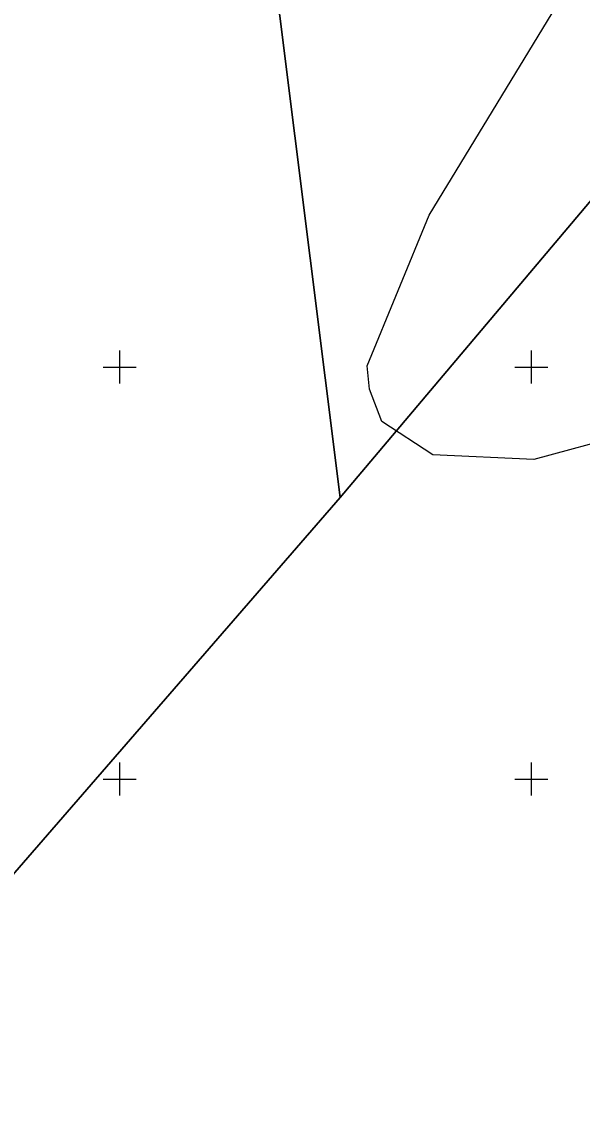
# Model space of a CAD drawing. Extents: x 597961 to 601397, y 6602961 to 6613501.
# Drawn here: x 599688.1 to 599756.2, y 6606760.8 to 6606891.9 of the extents above; entities that cross this region are included whole.
import ezdxf

# ---------------------------------------------------------------- set-up
doc = ezdxf.new("R2010")
doc.units = 0
for name, color, linetype in [('PIIR', 7, 'Continuous'), ('Tee Muu tee Pinnas', 7, 'Continuous'), ('VORK', 7, 'Continuous')]:
    doc.layers.add(name, color=color, linetype=linetype)

msp = doc.modelspace()

# ---------------------------------------------------------------- linework, layer by layer
at = {"layer": 'PIIR'}
for points in [[(599485.27, 6606634.09), (599475.93, 6606629.37), (599356.85, 6606570.31), (599355.95, 6606572.97), (599670.67, 6606944.13), (599706.68, 6606994.63), (599726.81, 6606834.15), (599649.84, 6606745.59), (599610.11, 6606688.82), (599600.27, 6606689.54), (599496.13, 6606639.31), (599491.55, 6606637.1)], [(599726.81, 6606834.15), (599799.87, 6606920.71), (599839.96, 6606880.5), (599847.15, 6606868.37), (599814.35, 6606831.84), (599823.01, 6606815.73), (599827.28, 6606810.61), (599838.06, 6606799.4), (599843.77, 6606794.43), (599851.5, 6606789.93), (599859.74, 6606787.33), (599868, 6606787.1), (599884.74, 6606787.88), (599893.5, 6606791.32), (599902.79, 6606770.47), (599908.39, 6606757.2), (599910.08, 6606733.19), (599905.97, 6606696.72), (599792.51, 6606693.74), (599683.48, 6606690.63), (599610.11, 6606688.82), (599649.84, 6606745.59)]]:
    msp.add_lwpolyline(points, close=True, dxfattribs=at)
msp.add_lwpolyline([(599799.87, 6606920.71), (599726.81, 6606834.15), (599706.68, 6606994.63), (599782.71, 6606941.43)], dxfattribs=at)
at = {"layer": 'Tee Muu tee Pinnas'}
msp.add_lwpolyline([(599791.16, 6606838.99), (599784.68, 6606841.54), (599781.81, 6606842.12), (599774.65, 6606843.58), (599761.36, 6606841.78), (599750.31, 6606838.77), (599738.06, 6606839.33), (599731.86, 6606843.41), (599730.34, 6606847.31), (599730.05, 6606850.14), (599737.61, 6606868.42), (599764.06, 6606911.91), (599781.38, 6606939.49)], dxfattribs=at)
at = {"layer": 'VORK'}
for p, q in [((599700, 6606852), (599700, 6606848)), ((599750, 6606852), (599750, 6606848)), ((599698, 6606850), (599702, 6606850)), ((599748, 6606850), (599752, 6606850)), ((599700, 6606802), (599700, 6606798)), ((599750, 6606802), (599750, 6606798)), ((599698, 6606800), (599702, 6606800)), ((599748, 6606800), (599752, 6606800))]:
    msp.add_line(p, q, dxfattribs=at)

doc.saveas('drawing.dxf')
